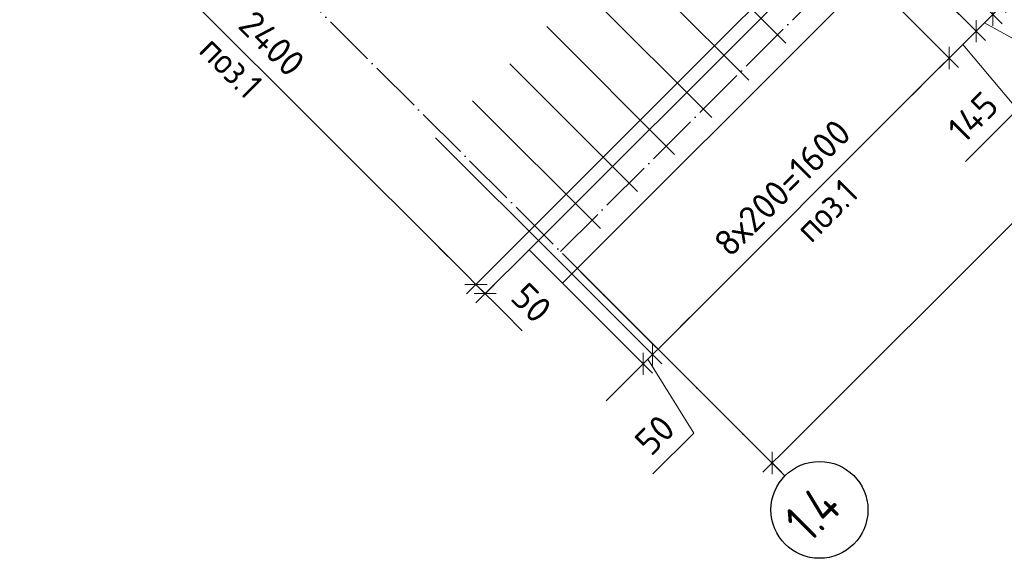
# Model space of a CAD drawing. Header units: millimetres. Extents: x -49773 to 2322955, y -3321 to 58485.
# Tile 548 of 580: x 2178087 to 2185596, y 26512 to 30623. Entities that reach past the tile are written whole.
import ezdxf

# ---------------------------------------------------------------- set-up
doc = ezdxf.new("R2010")
doc.units = ezdxf.units.MM
doc.header["$PDMODE"] = 65
doc.linetypes.add('______11', pattern=[500, 400, -50, 0, -50])
doc.linetypes.add('______5', pattern=[1100, 800, -100, 100, -100])
for name, color, linetype, lineweight in [('Standard', 7, 'Continuous', 25), ('Арм.стержн. вертикальными 1', 22, 'Continuous', 35), ('Размерная линия_ общее', 7, 'Continuous', 13), ('СПДС_РАЗМЕРЫ', 152, 'Continuous', 25), ('Стена_ общее', 7, 'Continuous', 35)]:
    doc.layers.add(name, color=color, linetype=linetype, lineweight=lineweight)
doc.layers.add('Осевая линия_ общее', color=7, linetype='______5', lineweight=13, true_color=0xa0a0a0)
doc.styles.add('ISOCPEUR', font='txt')
doc.dimstyles.new('__________2', dxfattribs={"dimtxt": 250, "dimasz": 200, "dimexe": 0, "dimexo": 0, "dimgap": 100, "dimtad": 1, "dimdec": 0, "dimrnd": 1, "dimzin": 12, "dimdsep": 46, "dimtxsty": 'ISOCPEUR', "dimblk": 'ALL_ML_STRICH', "dimblk1": 'ALL_ML_STRICH', "dimblk2": 'ALL_ML_STRICH', "dimsah": 1, "dimcen": 0, "dimclrd": 7, "dimclre": 7, "dimclrt": 7, "dimadec": 0, "dimazin": 0, "dimtfac": 1, "dimtdec": 0, "dimtmove": 1, "dimatfit": 3, "dimfxl": 0, "dimtzin": 0, "dimlwd": 0, "dimlwe": 13, "dimarcsym": 0})

# ---------------------------------------------------------------- blocks, each defined once
blk = doc.blocks.new('ALL_ML_STRICH')
at = {"color": 0, "linetype": 'ByBlock', "lineweight": -2}
for p, q in [((0, -0.5), (0, 0.5)), ((-1, 0), (0.5, 0)), ((-0.3, -0.3), (0.3, 0.3))]:
    blk.add_line(p, q, dxfattribs=at)
blk = doc.blocks.new('*D557')
at = {"layer": 'Defpoints', "color": 0}
for p in [(2184927.7, 31440.3), (2184828.7, 31341.3), (2185507.9, 30662.1)]:
    blk.add_point(p, dxfattribs=at)
at = {"layer": 'СПДС_РАЗМЕРЫ', "color": 7, "lineweight": 13}
for p, q in [((2184927.7, 31440.3), (2185606.9, 30761.1)), ((2184828.7, 31341.3), (2185507.9, 30662.1))]:
    blk.add_line(p, q, dxfattribs=at)
at = {"layer": 'СПДС_РАЗМЕРЫ', "color": 7, "lineweight": 0}
for p, q in [((2185748.3, 30902.5), (2185889.7, 31044)), ((2186481.4, 30887.1), (2186170.3, 30576)), ((2185606.9, 30761.1), (2185507.9, 30662.1)), ((2186170.3, 30576), (2185557.4, 30711.6)), ((2185366.4, 30520.7), (2185225, 30379.3))]:
    blk.add_line(p, q, dxfattribs=at)
at = {"layer": 'СПДС_РАЗМЕРЫ', "color": 7, "lineweight": 0, "xscale": 200, "yscale": 200, "zscale": 200}
for p, rotation in [((2185606.9, 30761.1), 225.0000000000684), ((2185507.9, 30662.1), 45.00000000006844)]:
    blk.add_blockref('ALL_ML_STRICH', p, dxfattribs=dict(at, rotation=rotation))
at = {"layer": 'СПДС_РАЗМЕРЫ', "color": 7, "insert": (2186184.4, 30873), "char_height": 200, "attachment_point": 5, "rotation": 45, "style": 'ISOCPEUR'}
blk.add_mtext('70', dxfattribs=at)
blk = doc.blocks.new('*D558')
at = {"layer": 'Defpoints', "color": 0}
for p in [(2184828.7, 31341.3), (2184702.1, 31214.7), (2185381.3, 30535.5)]:
    blk.add_point(p, dxfattribs=at)
at = {"layer": 'СПДС_РАЗМЕРЫ', "color": 7, "lineweight": 13}
for p, q in [((2184828.7, 31341.3), (2185507.9, 30662.1)), ((2184702.1, 31214.7), (2185381.3, 30535.5))]:
    blk.add_line(p, q, dxfattribs=at)
at = {"layer": 'СПДС_РАЗМЕРЫ', "color": 7, "lineweight": 0}
for p, q in [((2185649.3, 30803.5), (2185790.7, 30945)), ((2185507.9, 30662.1), (2185381.3, 30535.5)), ((2186372.1, 30084.2), (2185444.6, 30598.8)), ((2185239.8, 30394.1), (2185098.4, 30252.7)), ((2186683.2, 30395.3), (2186372.1, 30084.2))]:
    blk.add_line(p, q, dxfattribs=at)
at = {"layer": 'СПДС_РАЗМЕРЫ', "color": 7, "lineweight": 0, "xscale": 200, "yscale": 200, "zscale": 200}
for p, rotation in [((2185507.9, 30662.1), 224.999999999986), ((2185381.3, 30535.5), 44.999999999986)]:
    blk.add_blockref('ALL_ML_STRICH', p, dxfattribs=dict(at, rotation=rotation))
at = {"layer": 'СПДС_РАЗМЕРЫ', "color": 7, "insert": (2186386.2, 30381.2), "char_height": 200, "attachment_point": 5, "rotation": 45, "style": 'ISOCPEUR'}
blk.add_mtext('90', dxfattribs=at)
blk = doc.blocks.new('*D559')
at = {"layer": 'Defpoints', "color": 0}
for p in [(2184702, 31214.8), (2184496.2, 31009), (2185175.4, 30329.9)]:
    blk.add_point(p, dxfattribs=at)
at = {"layer": 'СПДС_РАЗМЕРЫ', "color": 7, "lineweight": 13}
for p, q in [((2184702, 31214.8), (2185381.2, 30535.6)), ((2184496.2, 31009), (2185175.4, 30329.9))]:
    blk.add_line(p, q, dxfattribs=at)
at = {"layer": 'СПДС_РАЗМЕРЫ', "color": 7, "lineweight": 0}
for p, q in [((2185522.6, 30677), (2185664, 30818.5)), ((2185381.2, 30535.6), (2185175.4, 30329.9)), ((2185696.1, 29936.5), (2185278.3, 30432.7)), ((2185034, 30188.4), (2184892.6, 30047)), ((2185300.2, 29540.5), (2185696.1, 29936.5))]:
    blk.add_line(p, q, dxfattribs=at)
at = {"layer": 'СПДС_РАЗМЕРЫ', "color": 7, "lineweight": 0, "xscale": 200, "yscale": 200, "zscale": 200}
for p, rotation in [((2185381.2, 30535.6), 225.0000000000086), ((2185175.4, 30329.9), 45.00000000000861)]:
    blk.add_blockref('ALL_ML_STRICH', p, dxfattribs=dict(at, rotation=rotation))
at = {"layer": 'СПДС_РАЗМЕРЫ', "color": 7, "insert": (2185356.7, 29879.9), "char_height": 200, "attachment_point": 5, "rotation": 45, "style": 'ISOCPEUR'}
blk.add_mtext('145', dxfattribs=at)
blk = doc.blocks.new('*D560')
at = {"layer": 'Defpoints', "color": 0}
for p in [(2184496.2, 31009), (2182233.5, 28746.3), (2182912.7, 28067.1)]:
    blk.add_point(p, dxfattribs=at)
at = {"layer": 'СПДС_РАЗМЕРЫ', "color": 7, "lineweight": 13}
for p, q in [((2184496.2, 31009), (2185175.4, 30329.8)), ((2182233.5, 28746.3), (2182912.7, 28067.1))]:
    blk.add_line(p, q, dxfattribs=at)
at = {"layer": 'СПДС_РАЗМЕРЫ', "color": 7, "lineweight": 0}
blk.add_line((2185034, 30188.4), (2183054.1, 28208.5), dxfattribs=at)
at = {"layer": 'СПДС_РАЗМЕРЫ', "color": 7, "lineweight": 0, "xscale": 200, "yscale": 200, "zscale": 200}
for p, rotation in [((2185175.4, 30329.8), 45.00000000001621), ((2182912.7, 28067.1), 225.0000000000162)]:
    blk.add_blockref('ALL_ML_STRICH', p, dxfattribs=dict(at, rotation=rotation))
at = {"layer": 'СПДС_РАЗМЕРЫ', "color": 7, "insert": (2183902.6, 29339.9), "char_height": 200, "attachment_point": 5, "rotation": 45, "style": 'ISOCPEUR'}
blk.add_mtext('8х200=1600', dxfattribs=at)
blk = doc.blocks.new('*D568')
at = {"layer": 'Defpoints', "color": 0}
for p in [(2182233.5, 28746.3), (2182226.1, 28612.2), (2182842, 27996.4)]:
    blk.add_point(p, dxfattribs=at)
at = {"layer": 'СПДС_РАЗМЕРЫ', "color": 7, "lineweight": 13}
for p, q in [((2182233.5, 28746.3), (2182912.7, 28067.1)), ((2182226.1, 28612.2), (2182842, 27996.4))]:
    blk.add_line(p, q, dxfattribs=at)
at = {"layer": 'СПДС_РАЗМЕРЫ', "color": 7, "lineweight": 0}
for p, q in [((2183054.1, 28208.5), (2183195.5, 28349.9)), ((2182912.7, 28067.1), (2182842, 27996.4)), ((2183227.7, 27468), (2182877.3, 28031.7)), ((2182700.6, 27855), (2182559.1, 27713.6)), ((2182916.5, 27156.8), (2183227.7, 27468))]:
    blk.add_line(p, q, dxfattribs=at)
at = {"layer": 'СПДС_РАЗМЕРЫ', "color": 7, "lineweight": 0, "xscale": 200, "yscale": 200, "zscale": 200}
for p, rotation in [((2182912.7, 28067.1), 225), ((2182842, 27996.4), 45)]:
    blk.add_blockref('ALL_ML_STRICH', p, dxfattribs=dict(at, rotation=rotation))
at = {"layer": 'СПДС_РАЗМЕРЫ', "color": 7, "insert": (2182930.7, 27453.8), "char_height": 200, "attachment_point": 5, "rotation": 45, "style": 'ISOCPEUR'}
blk.add_mtext('50', dxfattribs=at)
blk = doc.blocks.new('*D569')
at = {"layer": 'Defpoints', "color": 0}
for p in [(2180071, 33895.4), (2183465.1, 30501.3), (2181566.4, 28602.5)]:
    blk.add_point(p, dxfattribs=at)
at = {"layer": 'СПДС_РАЗМЕРЫ', "color": 7, "lineweight": 13}
for p, q in [((2180071, 33895.4), (2178172.3, 31996.6)), ((2183465.1, 30501.3), (2181566.4, 28602.5))]:
    blk.add_line(p, q, dxfattribs=at)
at = {"layer": 'СПДС_РАЗМЕРЫ', "color": 7, "lineweight": 0}
blk.add_line((2178313.7, 31855.2), (2181424.9, 28744), dxfattribs=at)
at = {"layer": 'СПДС_РАЗМЕРЫ', "color": 7, "lineweight": 0, "xscale": 200, "yscale": 200, "zscale": 200}
for p, rotation in [((2178172.3, 31996.6), 135.0000054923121), ((2181566.4, 28602.5), 315.000005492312)]:
    blk.add_blockref('ALL_ML_STRICH', p, dxfattribs=dict(at, rotation=rotation))
at = {"layer": 'СПДС_РАЗМЕРЫ', "color": 7, "insert": (2180010.7, 30441), "char_height": 200, "attachment_point": 5, "rotation": 315.00001, "style": 'ISOCPEUR'}
blk.add_mtext('2400', dxfattribs=at)
blk = doc.blocks.new('*D570')
at = {"layer": 'Defpoints', "color": 0}
for p in [(2183465.2, 30501.3), (2181971.6, 28866.8), (2181636.8, 28532.1)]:
    blk.add_point(p, dxfattribs=at)
at = {"layer": 'СПДС_РАЗМЕРЫ', "color": 7, "lineweight": 13}
for p, q in [((2183465.2, 30501.3), (2181566.4, 28602.5)), ((2181971.6, 28866.8), (2181636.8, 28532.1))]:
    blk.add_line(p, q, dxfattribs=at)
at = {"layer": 'СПДС_РАЗМЕРЫ', "color": 7, "lineweight": 0}
for p, q in [((2181424.9, 28744), (2181283.5, 28885.4)), ((2181566.4, 28602.5), (2181636.8, 28532.1)), ((2181778.3, 28390.6), (2181919.7, 28249.2))]:
    blk.add_line(p, q, dxfattribs=at)
at = {"layer": 'СПДС_РАЗМЕРЫ', "color": 7, "lineweight": 0, "xscale": 200, "yscale": 200, "zscale": 200}
for p, rotation in [((2181566.4, 28602.5), 315.0000054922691), ((2181636.8, 28532.1), 135.0000054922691)]:
    blk.add_blockref('ALL_ML_STRICH', p, dxfattribs=dict(at, rotation=rotation))
at = {"layer": 'СПДС_РАЗМЕРЫ', "color": 7, "insert": (2181990.4, 28461.4), "char_height": 200, "attachment_point": 5, "rotation": 315.00001, "style": 'ISOCPEUR'}
blk.add_mtext('50', dxfattribs=at)
blk = doc.blocks.new('*D598')
at = {"layer": 'Defpoints', "color": 0}
for p in [(2194737.4, 39124.3), (2182339.3, 28725.4), (2183825.5, 27239.2)]:
    blk.add_point(p, dxfattribs=at)
at = {"layer": 'СПДС_РАЗМЕРЫ', "color": 7, "lineweight": 13}
for p, q in [((2194737.4, 39124.3), (2195224, 38637.7)), ((2182339.3, 28725.4), (2183825.5, 27239.2))]:
    blk.add_line(p, q, dxfattribs=at)
at = {"layer": 'СПДС_РАЗМЕРЫ', "color": 7, "lineweight": 0}
blk.add_line((2195082.6, 38496.3), (2183966.9, 27380.6), dxfattribs=at)
at = {"layer": 'СПДС_РАЗМЕРЫ', "color": 7, "lineweight": 0, "xscale": 200, "yscale": 200, "zscale": 200}
for p, rotation in [((2195224, 38637.7), 45.00000000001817), ((2183825.5, 27239.2), 225.0000000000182)]:
    blk.add_blockref('ALL_ML_STRICH', p, dxfattribs=dict(at, rotation=rotation))
at = {"layer": 'СПДС_РАЗМЕРЫ', "color": 7, "insert": (2189383.3, 33079.9), "char_height": 200, "attachment_point": 5, "rotation": 45, "style": 'ISOCPEUR'}
blk.add_mtext('8060', dxfattribs=at)

msp = doc.modelspace()

# ---------------------------------------------------------------- linework, layer by layer
at = {"layer": 'Арм.стержн. вертикальными 1', "color": 4, "linetype": 'Continuous', "lineweight": 25, "transparency": 33554687}
for p, q in [((2183465.1, 30501.3), (2184440.3, 31476.5)), ((2182955.4, 31418.5), (2183930.5, 30443.4)), ((2182672.5, 31135.7), (2183647.7, 30160.5)), ((2182389.7, 30852.8), (2183364.8, 29877.7)), ((2182106.8, 30570), (2183082, 29594.8)), ((2181824, 30287.1), (2182799.2, 29312)), ((2181541.2, 30004.3), (2182516.3, 29029.2)), ((2181258.3, 29721.5), (2182233.5, 28746.3))]:
    msp.add_line(p, q, dxfattribs=at)
at = {"layer": 'Осевая линия_ общее', "color": 253, "linetype": '______11', "lineweight": -3, "true_color": 0xa0a0a0, "transparency": 33554687}
for p, q in [((2182212.1, 28852.5), (2195366.1, 42006.6)), ((2183923.3, 27141.3), (2178393.7, 32670.9))]:
    msp.add_line(p, q, dxfattribs=at)
at = {"layer": 'Осевая линия_ общее', "color": 7, "linetype": 'Continuous', "lineweight": 25, "transparency": 33554687}
msp.add_circle((2184186.3, 26881.5), 369.8, dxfattribs=at)
at = {"layer": 'Размерная линия_ общее', "color": 253, "linetype": 'Continuous', "lineweight": -3, "true_color": 0xa0a0a0, "transparency": 33554687}
msp.add_lwpolyline([(2183554.8, 27509.8), (2183529, 27535.7), (2183529, 27535.7), (2183528.7, 27535.9), (2183528.7, 27535.9), (2183528.7, 27535.9), (2183528.7, 27535.9), (2182367.7, 28697)], dxfattribs=at)
at = {"layer": 'Стена_ общее', "color": 7, "linetype": 'Continuous', "lineweight": 35, "transparency": 33554687}
for p, q in [((2182226.1, 28612.2), (2194586.6, 40972.2)), ((2184446.4, 31341.7), (2181971.6, 28866.8)), ((2181971.6, 28866.8), (2182226.1, 28612.2))]:
    msp.add_line(p, q, dxfattribs=at)

# ---------------------------------------------------------------- texts
at = {"layer": 'Standard', "color": 7, "linetype": 'Continuous', "lineweight": 18, "transparency": 33554687, "char_height": 200, "width": 703.224, "attachment_point": 7, "style": 'ISOCPEUR'}
for insert, rotation in [((2179442, 30377.4), 315), ((2184123.6, 28908.4), 45)]:
    msp.add_mtext('{\\W0.9400;поз.1}', dxfattribs=dict(at, insert=insert, rotation=rotation))
at = {"layer": 'Осевая линия_ общее', "color": 7, "linetype": 'Continuous', "lineweight": 25, "transparency": 33554687, "insert": (2184108.9, 26619.5), "char_height": 300, "width": 599.729, "attachment_point": 7, "rotation": 45, "style": 'ISOCPEUR'}
msp.add_mtext('\\W0.80;1.4', dxfattribs=at)

# ---------------------------------------------------------------- dimensions: what is measured, and where the dimension line sits
at = {"layer": 'СПДС_РАЗМЕРЫ'}
for base, p1, p2, angle, picture, middle in [((2183825.5, 27239.2), (2194737.4, 39124.3), (2182339.3, 28725.4), 225, '*D598', (2189524.8, 32938.4)), ((2185507.9, 30662.1), (2184927.7, 31440.3), (2184828.7, 31341.3), 225, '*D557', (2186241, 30646.7)), ((2185381.3, 30535.5), (2184828.7, 31341.3), (2184702.1, 31214.7), 225, '*D558', (2186442.8, 30154.9)), ((2185175.3948, 30329.8594), (2184701.9663, 31214.8113), (2184496.2168, 31009.0374), 225, '*D559', (2185625.4263, 29865.7719)), ((2181636.8, 28532.1), (2183465.2, 30501.3), (2181971.6, 28866.8), 315.00001, '*D570', (2181849, 28319.9)), ((2182842, 27996.4), (2182233.5, 28746.3), (2182226.1, 28612.2), 225, '*D568', (2183157, 27397.3))]:
    dim = msp.add_linear_dim(base=base, p1=p1, p2=p2, angle=angle, dimstyle='__________2', override={"dimtxt": 200, "dimlfac": 0.5}, dxfattribs=at)
    dim.commit()
    dim.dimension.update_dxf_attribs({"geometry": picture, "text_midpoint": middle, "dimtype": 160})
dim = msp.add_linear_dim(base=(2181566.4, 28602.5), p1=(2180071, 33895.4), p2=(2183465.1, 30501.3), angle=315.00001, dimstyle='__________2', override={"dimtxt": 200, "dimlfac": 0.5}, dxfattribs=at)
dim.commit()
dim.dimension.update_dxf_attribs({"geometry": '*D569', "text_midpoint": (2180010.7, 30441)})
dim = msp.add_linear_dim(base=(2182912.7, 28067.1), p1=(2184496.2, 31009), p2=(2182233.5, 28746.3), angle=225, text='8х200=1600', dimstyle='__________2', override={"dimtxt": 200, "dimlfac": 0.5}, dxfattribs=at)
dim.commit()
dim.dimension.update_dxf_attribs({"geometry": '*D560', "text_midpoint": (2184044, 29198.5), "dimtype": 160})

doc.saveas('drawing.dxf')
